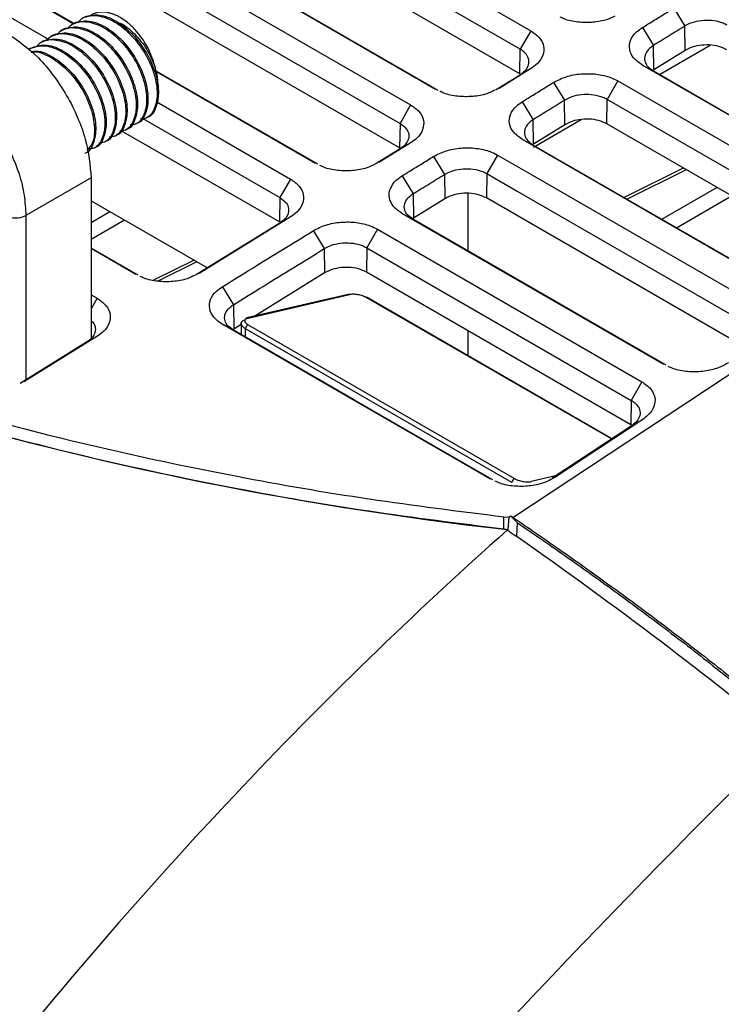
# Model space of a CAD drawing. Header units: millimetres. Extents: x -0.57 to 0.95, y -0.4 to 0.71.
# Tile 257 of 260: x 0.7634 to 0.8109, y 0.5296 to 0.5963. Entities that reach past the tile are written whole.
import ezdxf

# ---------------------------------------------------------------- set-up
doc = ezdxf.new("R2010")
doc.units = ezdxf.units.MM
doc.layers.add('FORMAT', color=7, linetype='Continuous')

msp = doc.modelspace()

# ---------------------------------------------------------------- linework, layer by layer
at = {"layer": 'FORMAT', "color": 7, "linetype": 'Continuous', "lineweight": 25}
for p, q in [((0.730131, 0.634735), (0.798014, 0.595547)), ((0.797295, 0.594287), (0.729412, 0.633475)), ((0.791576, 0.591573), (0.723694, 0.63076)), ((0.724413, 0.630387), (0.791731, 0.591526)), ((0.722, 0.629714), (0.789882, 0.590526)), ((0.721281, 0.628454), (0.789163, 0.589266)), ((0.789138, 0.587616), (0.721256, 0.626803)), ((0.767052, 0.596015), (0.715562, 0.625739)), ((0.767106, 0.596026), (0.716282, 0.625366)), ((0.79727, 0.592637), (0.785249, 0.599576)), ((0.807688, 0.59707), (0.808432, 0.595853)), ((0.766302, 0.595597), (0.766214, 0.595546)), ((0.76701, 0.596006), (0.766921, 0.595955)), ((0.798014, 0.595547), (0.797295, 0.594287)), ((0.805567, 0.59576), (0.806311, 0.594543)), ((0.808457, 0.594204), (0.808432, 0.595853)), ((0.764888, 0.594781), (0.7648, 0.59473)), ((0.765595, 0.595189), (0.765507, 0.595138)), ((0.764181, 0.594373), (0.764093, 0.594322)), ((0.79727, 0.592637), (0.797295, 0.594287)), ((0.806336, 0.592895), (0.806311, 0.594543)), ((0.808457, 0.594204), (0.806336, 0.592895)), ((0.806721, 0.592587), (0.810156, 0.59457)), ((0.783599, 0.586505), (0.772662, 0.592818)), ((0.783445, 0.586551), (0.772675, 0.592769)), ((0.79799, 0.592954), (0.795868, 0.591644)), ((0.79799, 0.592954), (0.797295, 0.592567)), ((0.822718, 0.58331), (0.805592, 0.593197)), ((0.805592, 0.593197), (0.806311, 0.592824)), ((0.806311, 0.592824), (0.822875, 0.583262)), ((0.795623, 0.591535), (0.797295, 0.592567)), ((0.796808, 0.562595), (0.841487, 0.592114)), ((0.799557, 0.592049), (0.800301, 0.590832)), ((0.803898, 0.592151), (0.803179, 0.590891)), ((0.803898, 0.592151), (0.821233, 0.582143)), ((0.772695, 0.590732), (0.78175, 0.585505)), ((0.797435, 0.590739), (0.798179, 0.589522)), ((0.800325, 0.589183), (0.800301, 0.590832)), ((0.803154, 0.58924), (0.803179, 0.590891)), ((0.820514, 0.580883), (0.803179, 0.590891)), ((0.789882, 0.590526), (0.789163, 0.589266)), ((0.771757, 0.589599), (0.781031, 0.584245)), ((0.771981, 0.589639), (0.772123, 0.58972)), ((0.798204, 0.587874), (0.798179, 0.589522)), ((0.798206, 0.587672), (0.801425, 0.58953)), ((0.781006, 0.582595), (0.7703, 0.588775)), ((0.770567, 0.588822), (0.770656, 0.588873)), ((0.771274, 0.58923), (0.771363, 0.589281)), ((0.789163, 0.589266), (0.789138, 0.587616)), ((0.800325, 0.589183), (0.798204, 0.587874)), ((0.820489, 0.579233), (0.803154, 0.58924)), ((0.769153, 0.588006), (0.769241, 0.588057)), ((0.76986, 0.588414), (0.769949, 0.588465)), ((0.81487, 0.578125), (0.79746, 0.588176)), ((0.79746, 0.588176), (0.798179, 0.587803)), ((0.768446, 0.587598), (0.768534, 0.587649)), ((0.789163, 0.587546), (0.787492, 0.586514)), ((0.789858, 0.587933), (0.787736, 0.586623)), ((0.789858, 0.587933), (0.789163, 0.587546)), ((0.798179, 0.587803), (0.815027, 0.578077)), ((0.791425, 0.587028), (0.792169, 0.585811)), ((0.795766, 0.58713), (0.795047, 0.58587)), ((0.808334, 0.58625), (0.804332, 0.584251)), ((0.808529, 0.586137), (0.804527, 0.584139)), ((0.768256, 0.585576), (0.76384, 0.583026)), ((0.768256, 0.585576), (0.768256, 0.574715)), ((0.78175, 0.585505), (0.781031, 0.584245)), ((0.789304, 0.585718), (0.790048, 0.584501)), ((0.792169, 0.585811), (0.792194, 0.584162)), ((0.795047, 0.58587), (0.795022, 0.584219)), ((0.806881, 0.58278), (0.810613, 0.584934)), ((0.768256, 0.584038), (0.776125, 0.579496)), ((0.781031, 0.584245), (0.781006, 0.582595)), ((0.790048, 0.584501), (0.790072, 0.582852)), ((0.792194, 0.584162), (0.790072, 0.582852)), ((0.793751, 0.584534), (0.793751, 0.580644)), ((0.812642, 0.574048), (0.795022, 0.584219)), ((0.80787, 0.582209), (0.811602, 0.584363)), ((0.76384, 0.583026), (0.76384, 0.57191)), ((0.768256, 0.582566), (0.769531, 0.583302)), ((0.768256, 0.581424), (0.770521, 0.582731)), ((0.781726, 0.582912), (0.775574, 0.579113)), ((0.781726, 0.582912), (0.781031, 0.582525)), ((0.807022, 0.57294), (0.789329, 0.583155)), ((0.789329, 0.583155), (0.790048, 0.582782)), ((0.80718, 0.572892), (0.790048, 0.582782)), ((0.781031, 0.582525), (0.775329, 0.579004)), ((0.787634, 0.582108), (0.786915, 0.580849)), ((0.787634, 0.582108), (0.805538, 0.571773)), ((0.783293, 0.582007), (0.784037, 0.58079)), ((0.771437, 0.578995), (0.768256, 0.580831)), ((0.771283, 0.579042), (0.768256, 0.580789)), ((0.784037, 0.58079), (0.784062, 0.579141)), ((0.786915, 0.580849), (0.78689, 0.579198)), ((0.786915, 0.580849), (0.804819, 0.570513)), ((0.775227, 0.580014), (0.772484, 0.578644)), ((0.775422, 0.579902), (0.772774, 0.578579)), ((0.784062, 0.579141), (0.779333, 0.576221)), ((0.804794, 0.568863), (0.78689, 0.579198)), ((0.777141, 0.578208), (0.777885, 0.576991)), ((0.768256, 0.577666), (0.768669, 0.577428)), ((0.768669, 0.577428), (0.768256, 0.576705)), ((0.785662, 0.577689), (0.778803, 0.576098)), ((0.778889, 0.576083), (0.785748, 0.577674)), ((0.80347, 0.567901), (0.786879, 0.577478)), ((0.803492, 0.567916), (0.786939, 0.577472)), ((0.777885, 0.576991), (0.77791, 0.575343)), ((0.777166, 0.575645), (0.777885, 0.575272)), ((0.778414, 0.575654), (0.77791, 0.575343)), ((0.778414, 0.575776), (0.778414, 0.574967)), ((0.796738, 0.564955), (0.778707, 0.575364)), ((0.778707, 0.574798), (0.778707, 0.575364)), ((0.778889, 0.575626), (0.79692, 0.565217)), ((0.768645, 0.574834), (0.763695, 0.571778)), ((0.768645, 0.574834), (0.76795, 0.574448)), ((0.793751, 0.575237), (0.793751, 0.573539)), ((0.76795, 0.574448), (0.76345, 0.571669)), ((0.805538, 0.571773), (0.804819, 0.570513)), ((0.804819, 0.570513), (0.804794, 0.568863)), ((0.804868, 0.568825), (0.799466, 0.565256)), ((0.805588, 0.569226), (0.799651, 0.565304)), ((0.804868, 0.568825), (0.805588, 0.569226)), ((0.799684, 0.5654), (0.798051, 0.565021)), ((0.796192, 0.561814), (0.796194, 0.562636)), ((0.796194, 0.562636), (0.796534, 0.562597)), ((0.796534, 0.562597), (0.796468, 0.561783)), ((0.79666, 0.562681), (0.796534, 0.562597)), ((0.796808, 0.562595), (0.79666, 0.562681)), ((0.79666, 0.562681), (0.797123, 0.562223)), ((0.797072, 0.561291), (0.797123, 0.562223)), ((0.796192, 0.561814), (0.796468, 0.561783))]:
    msp.add_line(p, q, dxfattribs=at)
at = {"layer": 'FORMAT', "color": 7, "linetype": 'Continuous', "lineweight": 25, "flags": 128}
for points in [[(0.715128, 0.623965), (0.71592, 0.623508), (0.724128, 0.61877), (0.732335, 0.614032), (0.740543, 0.609294), (0.74875, 0.604556), (0.756958, 0.599817), (0.765166, 0.595079), (0.765355, 0.59497)], [(0.795766, 0.58713), (0.797818, 0.585945), (0.806024, 0.581208), (0.813385, 0.576958)], [(0.795047, 0.58587), (0.797099, 0.584685), (0.805305, 0.579948), (0.812666, 0.575698)], [(0.795285, 0.565186), (0.793302, 0.56633), (0.785372, 0.570908), (0.777166, 0.575645)], [(0.795442, 0.565137), (0.794021, 0.565957), (0.786091, 0.570535), (0.777885, 0.575272)]]:
    msp.add_lwpolyline(points, dxfattribs=at)
at = {"layer": 'FORMAT', "color": 7, "linetype": 'Continuous', "lineweight": 25}
for centre, radius, start, end in [((0.763159, 0.584413), 0.001544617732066, 242.699347, 296.146), ((0.785687, 0.577576), 0.0001155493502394, 57.97262, 102.202435), ((0.786901, 0.577402), 7.88897608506e-05, 61.338032, 105.907284), ((0.778829, 0.575981), 0.0001186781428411, 59.81269, 165.682156), ((0.778994, 0.575359), 0.0002872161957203, 111.487385, 178.851325), ((0.797025, 0.564949), 0.0002872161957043, 111.487385, 178.851325)]:
    msp.add_arc(centre, radius, start, end, dxfattribs=at)
for points, knots in [([(0.6750994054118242, 0.6325422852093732), (0.6761707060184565, 0.6300026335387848), (0.6783207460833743, 0.6249056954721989), (0.682927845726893, 0.6174608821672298), (0.68857090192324, 0.6101934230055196), (0.695257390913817, 0.6032819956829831), (0.7028497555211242, 0.5967964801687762), (0.7113187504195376, 0.5907433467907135), (0.7207478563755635, 0.5850883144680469), (0.7309556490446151, 0.5799663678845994), (0.7417927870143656, 0.5754228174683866), (0.7532213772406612, 0.5714550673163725), (0.7653482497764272, 0.5680501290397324), (0.7767317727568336, 0.5655647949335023), (0.7870538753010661, 0.5637781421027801), (0.7931437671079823, 0.5630170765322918), (0.7961939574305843, 0.562635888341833)], [0, 0, 0, 0, 0.0733551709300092, 0.1472197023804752, 0.2226912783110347, 0.2987189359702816, 0.3720737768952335, 0.4459371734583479, 0.5214090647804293, 0.5974381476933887, 0.6707430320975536, 0.7445537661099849, 0.8199724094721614, 0.8959462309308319, 0.9478835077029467, 1, 1, 1, 1]), ([(0.675090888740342, 0.631724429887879), (0.6761622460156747, 0.6291846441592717), (0.6783123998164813, 0.6240874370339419), (0.6829197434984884, 0.6166422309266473), (0.6885630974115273, 0.6093743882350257), (0.6952499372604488, 0.6024625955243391), (0.7028426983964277, 0.5959767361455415), (0.7113121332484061, 0.5899232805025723), (0.7207417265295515, 0.5842679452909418), (0.7309500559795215, 0.5791457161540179), (0.7417877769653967, 0.5746019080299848), (0.7532169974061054, 0.5706339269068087), (0.7653445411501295, 0.5672287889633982), (0.7767287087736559, 0.5647433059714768), (0.7870514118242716, 0.5629565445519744), (0.7931416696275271, 0.5621954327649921), (0.7961920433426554, 0.5618142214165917)], [0, 0, 0, 0, 0.0733550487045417, 0.1472194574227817, 0.2226909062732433, 0.2987184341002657, 0.372073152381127, 0.4459364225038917, 0.5214081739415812, 0.5974371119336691, 0.6707421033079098, 0.7445529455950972, 0.8199717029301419, 0.8959456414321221, 0.9478832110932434, 1, 1, 1, 1]), ([(0.7711209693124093, 0.595734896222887), (0.7710544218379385, 0.5958015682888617), (0.770920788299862, 0.5959354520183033), (0.7706456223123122, 0.5961697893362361), (0.7703630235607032, 0.5963681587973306), (0.7700789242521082, 0.5965261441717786), (0.769864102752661, 0.5966254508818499), (0.7696501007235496, 0.5967038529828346), (0.7694387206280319, 0.5967606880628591), (0.7692299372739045, 0.5967955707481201), (0.7690258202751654, 0.5968075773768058), (0.7688280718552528, 0.5967962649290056), (0.7686378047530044, 0.5967611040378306), (0.7684556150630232, 0.596702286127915), (0.7682869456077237, 0.596617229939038), (0.7681749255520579, 0.5965485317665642), (0.7681239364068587, 0.5965028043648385), (0.7681199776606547, 0.5964992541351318)], [0, 0, 0, 0, 0.065211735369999, 0.1309512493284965, 0.2587905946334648, 0.3234416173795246, 0.3891167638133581, 0.4542742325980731, 0.5198605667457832, 0.586106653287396, 0.6532527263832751, 0.7203486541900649, 0.7879037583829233, 0.8568988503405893, 0.926387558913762, 0.9942848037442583, 1, 1, 1, 1]), ([(0.805567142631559, 0.5957601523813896), (0.8057438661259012, 0.5958693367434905), (0.8061856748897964, 0.596142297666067), (0.8068929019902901, 0.5965788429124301), (0.8074232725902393, 0.5969062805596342), (0.8076884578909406, 0.5970699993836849)], [0, 0, 0, 0, 0.2499999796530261, 0.6249999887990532, 1, 1, 1, 1]), ([(0.7666698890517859, 0.5956752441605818), (0.7667484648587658, 0.5957762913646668), (0.767032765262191, 0.5961418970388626), (0.7678687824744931, 0.5962334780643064), (0.7690055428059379, 0.5958978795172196), (0.7701650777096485, 0.5950206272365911), (0.7711496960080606, 0.5937774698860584), (0.7718224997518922, 0.5923539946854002), (0.7720905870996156, 0.5909627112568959), (0.7719024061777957, 0.5898592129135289), (0.7714635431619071, 0.5892152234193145), (0.7710299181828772, 0.5891764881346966), (0.7708997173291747, 0.5891648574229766)], [0, 0, 0, 0, 0.0433485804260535, 0.1568424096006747, 0.2703362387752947, 0.3838300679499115, 0.4973238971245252, 0.6108177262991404, 0.7243115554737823, 0.8378053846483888, 0.951299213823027, 1, 1, 1, 1]), ([(0.7670095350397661, 0.5960055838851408), (0.7673160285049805, 0.5961131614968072), (0.7679290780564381, 0.5963283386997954), (0.7691014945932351, 0.595937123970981), (0.7702513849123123, 0.5950749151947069), (0.7712388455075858, 0.5938272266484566), (0.7719099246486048, 0.5924068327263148), (0.7721820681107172, 0.5910077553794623), (0.7719793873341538, 0.5899323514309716), (0.7716539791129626, 0.589332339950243), (0.7713627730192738, 0.5892814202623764), (0.7713627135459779, 0.5892814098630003)], [0, 0, 0, 0, 0.1249744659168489, 0.2499744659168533, 0.3749744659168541, 0.4999744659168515, 0.6249744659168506, 0.7499744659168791, 0.8749744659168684, 0.9999744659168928, 1, 1, 1, 1]), ([(0.7673769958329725, 0.5960834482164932), (0.7674555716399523, 0.596184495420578), (0.7677398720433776, 0.5965501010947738), (0.7685758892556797, 0.5966416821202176), (0.7697126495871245, 0.5963060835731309), (0.770872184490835, 0.5954288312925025), (0.7718568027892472, 0.5941856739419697), (0.7725296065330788, 0.5927621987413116), (0.7727976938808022, 0.5913709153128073), (0.7726095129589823, 0.5902674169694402), (0.7721706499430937, 0.5896234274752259), (0.7717370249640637, 0.5895846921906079), (0.7716068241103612, 0.5895730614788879)], [0, 0, 0, 0, 0.0433485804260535, 0.1568424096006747, 0.2703362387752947, 0.3838300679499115, 0.4973238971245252, 0.6108177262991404, 0.7243115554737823, 0.8378053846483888, 0.951299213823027, 1, 1, 1, 1]), ([(0.7677166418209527, 0.596413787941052), (0.7680231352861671, 0.5965213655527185), (0.7686361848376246, 0.5967365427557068), (0.7698086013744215, 0.5963453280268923), (0.7709584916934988, 0.5954831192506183), (0.7719459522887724, 0.594235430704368), (0.7726170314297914, 0.5928150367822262), (0.7728891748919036, 0.5914159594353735), (0.7726864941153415, 0.5903405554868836), (0.772361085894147, 0.5897405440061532), (0.7720698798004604, 0.5896896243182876), (0.7720698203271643, 0.5896896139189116)], [0, 0, 0, 0, 0.1249744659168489, 0.2499744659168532, 0.3749744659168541, 0.4999744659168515, 0.6249744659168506, 0.7499744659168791, 0.8749744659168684, 0.9999744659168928, 1, 1, 1, 1]), ([(0.7700078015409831, 0.5961140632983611), (0.7700726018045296, 0.5960964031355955), (0.7704634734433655, 0.5959898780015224), (0.7712057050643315, 0.5953540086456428), (0.7720804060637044, 0.5943106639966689), (0.7724232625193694, 0.5934923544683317), (0.7725946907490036, 0.5930831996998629)], [0, 0, 0, 0, 0.062127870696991, 0.3747519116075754, 0.6873759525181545, 1, 1, 1, 1]), ([(0.8037009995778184, 0.5965324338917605), (0.8035340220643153, 0.5964497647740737), (0.8031036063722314, 0.596236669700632), (0.8022147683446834, 0.5960862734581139), (0.8011994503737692, 0.5960991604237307), (0.8004315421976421, 0.5962527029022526), (0.8000842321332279, 0.5964204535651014), (0.7999973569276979, 0.5964624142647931)], [0, 0, 0, 0, 0.1585570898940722, 0.4087104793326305, 0.6611492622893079, 0.9152407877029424, 1, 1, 1, 1]), ([(0.8113103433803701, 0.5959117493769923), (0.811219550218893, 0.5959587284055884), (0.8109588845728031, 0.596093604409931), (0.8104198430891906, 0.5962316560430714), (0.80972885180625, 0.5962630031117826), (0.8090529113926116, 0.5961515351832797), (0.8086366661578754, 0.5959797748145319), (0.8084531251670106, 0.5958657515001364), (0.8084324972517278, 0.5958529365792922)], [0, 0, 0, 0, 0.1146839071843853, 0.3292555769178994, 0.5438022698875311, 0.7582926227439, 0.9728348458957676, 1, 1, 1, 1]), ([(0.7626029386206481, 0.5953675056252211), (0.7633143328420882, 0.5948696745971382), (0.7644085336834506, 0.5941039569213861), (0.7657248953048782, 0.5925301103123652), (0.7666304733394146, 0.5911649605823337), (0.767359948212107, 0.5896981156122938), (0.7680647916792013, 0.587771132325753), (0.7681808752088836, 0.5864405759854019), (0.7682563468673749, 0.5855755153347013)], [0, 0, 0, 0, 0.239513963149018, 0.3683982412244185, 0.4999999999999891, 0.6316017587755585, 0.7604860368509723, 1, 1, 1, 1]), ([(0.7652556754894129, 0.5948588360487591), (0.7653342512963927, 0.5949598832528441), (0.7656185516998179, 0.5953254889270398), (0.76645456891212, 0.5954170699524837), (0.7675913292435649, 0.5950814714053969), (0.7687508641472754, 0.5942042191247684), (0.7697354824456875, 0.5929610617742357), (0.7704082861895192, 0.5915375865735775), (0.7706763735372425, 0.5901463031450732), (0.7704881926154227, 0.5890428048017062), (0.770049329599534, 0.5883988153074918), (0.7696157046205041, 0.5883600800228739), (0.7694855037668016, 0.5883484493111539)], [0, 0, 0, 0, 0.0433485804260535, 0.1568424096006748, 0.2703362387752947, 0.3838300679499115, 0.4973238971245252, 0.6108177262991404, 0.7243115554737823, 0.8378053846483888, 0.951299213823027, 1, 1, 1, 1]), ([(0.765595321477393, 0.5951891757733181), (0.7659018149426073, 0.5952967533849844), (0.766514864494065, 0.5955119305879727), (0.7676872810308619, 0.5951207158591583), (0.7688371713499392, 0.5942585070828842), (0.7698246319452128, 0.5930108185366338), (0.7704957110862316, 0.5915904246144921), (0.7707678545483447, 0.5901913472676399), (0.7705651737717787, 0.5891159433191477), (0.7702397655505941, 0.588515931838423), (0.7699485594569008, 0.5884650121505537), (0.7699484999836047, 0.5884650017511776)], [0, 0, 0, 0, 0.1249744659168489, 0.2499744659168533, 0.3749744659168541, 0.4999744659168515, 0.6249744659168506, 0.7499744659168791, 0.8749744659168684, 0.9999744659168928, 1, 1, 1, 1]), ([(0.7659627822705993, 0.5952670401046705), (0.7660413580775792, 0.5953680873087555), (0.7663256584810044, 0.5957336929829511), (0.7671616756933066, 0.5958252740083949), (0.7682984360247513, 0.5954896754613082), (0.769457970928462, 0.5946124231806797), (0.770442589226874, 0.593369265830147), (0.7711153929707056, 0.5919457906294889), (0.7713834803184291, 0.5905545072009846), (0.7711952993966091, 0.5894510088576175), (0.7707564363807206, 0.5888070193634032), (0.7703228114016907, 0.5887682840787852), (0.7701926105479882, 0.5887566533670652)], [0, 0, 0, 0, 0.0433485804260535, 0.1568424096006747, 0.2703362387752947, 0.3838300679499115, 0.4973238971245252, 0.6108177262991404, 0.7243115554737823, 0.8378053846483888, 0.951299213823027, 1, 1, 1, 1]), ([(0.7663024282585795, 0.5955973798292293), (0.7666089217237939, 0.5957049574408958), (0.7672219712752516, 0.595920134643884), (0.7683943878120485, 0.5955289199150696), (0.7695442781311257, 0.5946667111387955), (0.7705317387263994, 0.5934190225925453), (0.7712028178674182, 0.5919986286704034), (0.771474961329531, 0.5905995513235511), (0.7712722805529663, 0.5895241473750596), (0.7709468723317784, 0.5889241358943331), (0.7706556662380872, 0.5888732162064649), (0.7706556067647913, 0.5888732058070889)], [0, 0, 0, 0, 0.1249744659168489, 0.2499744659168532, 0.3749744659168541, 0.4999744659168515, 0.6249744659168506, 0.7499744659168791, 0.8749744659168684, 0.9999744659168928, 1, 1, 1, 1]), ([(0.7725946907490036, 0.5930831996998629), (0.772484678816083, 0.593437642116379), (0.7722647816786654, 0.5941461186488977), (0.7717102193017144, 0.5950668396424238), (0.7712926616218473, 0.5955402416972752), (0.7711209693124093, 0.595734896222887)], [0, 0, 0, 0, 0.3708700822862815, 0.7413129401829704, 1, 1, 1, 1]), ([(0.7980136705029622, 0.5955473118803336), (0.7982295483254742, 0.5953944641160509), (0.798661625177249, 0.5950885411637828), (0.7989355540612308, 0.5944913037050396), (0.7988814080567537, 0.5938730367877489), (0.7985337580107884, 0.5933376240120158), (0.7981482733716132, 0.593065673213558), (0.7979895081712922, 0.59295366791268)], [0, 0, 0, 0, 0.2106697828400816, 0.4216530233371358, 0.6346795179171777, 0.8495395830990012, 1, 1, 1, 1]), ([(0.805592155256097, 0.5931968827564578), (0.8053705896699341, 0.593353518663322), (0.8049277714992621, 0.593666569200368), (0.8046518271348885, 0.5942749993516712), (0.8047161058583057, 0.5948959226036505), (0.8050642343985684, 0.5954087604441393), (0.8054279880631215, 0.5956629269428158), (0.8055671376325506, 0.595760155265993)], [0, 0, 0, 0, 0.2185096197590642, 0.4367105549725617, 0.6529609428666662, 0.8672444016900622, 1, 1, 1, 1]), ([(0.7645485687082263, 0.5944506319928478), (0.7646271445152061, 0.5945516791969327), (0.7649114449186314, 0.5949172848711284), (0.7657474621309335, 0.5950088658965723), (0.7668842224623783, 0.5946732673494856), (0.7680437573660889, 0.593796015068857), (0.769028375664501, 0.5925528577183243), (0.7697011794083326, 0.5911293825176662), (0.769969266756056, 0.5897380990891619), (0.7697810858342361, 0.5886346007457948), (0.7693422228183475, 0.5879906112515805), (0.7689085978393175, 0.5879518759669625), (0.768778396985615, 0.5879402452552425)], [0, 0, 0, 0, 0.0433485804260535, 0.1568424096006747, 0.2703362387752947, 0.3838300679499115, 0.4973238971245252, 0.6108177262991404, 0.7243115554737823, 0.8378053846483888, 0.951299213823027, 1, 1, 1, 1]), ([(0.7648882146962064, 0.5947809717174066), (0.7651947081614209, 0.5948885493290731), (0.7658077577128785, 0.5951037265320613), (0.7669801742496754, 0.5947125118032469), (0.7681300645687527, 0.5938503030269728), (0.7691175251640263, 0.5926026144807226), (0.7697886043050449, 0.5911822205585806), (0.7700607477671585, 0.5897831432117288), (0.769858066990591, 0.5887077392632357), (0.7695326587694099, 0.5881077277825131), (0.7692414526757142, 0.5880568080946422), (0.7692413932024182, 0.5880567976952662)], [0, 0, 0, 0, 0.1249744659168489, 0.2499744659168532, 0.3749744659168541, 0.4999744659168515, 0.6249744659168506, 0.7499744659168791, 0.8749744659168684, 0.9999744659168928, 1, 1, 1, 1]), ([(0.7640927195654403, 0.5943217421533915), (0.7643992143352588, 0.5944293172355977), (0.7650122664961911, 0.5946444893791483), (0.7661846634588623, 0.5942533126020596), (0.7673346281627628, 0.5933909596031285), (0.7683218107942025, 0.5921438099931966), (0.7689939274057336, 0.590721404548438), (0.7692621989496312, 0.5893298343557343), (0.769073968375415, 0.5882264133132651), (0.7686351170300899, 0.5875824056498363), (0.768201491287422, 0.5875436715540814), (0.7680712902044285, 0.5875320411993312)], [0, 0, 0, 0, 0.1186151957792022, 0.2372546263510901, 0.3558940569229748, 0.4745334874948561, 0.5931729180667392, 0.7118123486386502, 0.8304517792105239, 0.9490912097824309, 1, 1, 1, 1]), ([(0.7641811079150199, 0.5943727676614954), (0.7644876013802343, 0.5944803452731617), (0.7651006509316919, 0.59469552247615), (0.7662730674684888, 0.5943043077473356), (0.7674229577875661, 0.5934420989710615), (0.7684104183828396, 0.5921944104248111), (0.7690814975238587, 0.5907740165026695), (0.7693536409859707, 0.5893749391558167), (0.769150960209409, 0.5882995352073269), (0.7688255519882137, 0.5876995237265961), (0.7685343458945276, 0.587648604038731), (0.7685342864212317, 0.5876485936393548)], [0, 0, 0, 0, 0.1249744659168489, 0.2499744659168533, 0.3749744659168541, 0.4999744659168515, 0.6249744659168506, 0.7499744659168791, 0.8749744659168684, 0.9999744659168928, 1, 1, 1, 1]), ([(0.7642077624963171, 0.5940877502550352), (0.7642537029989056, 0.5940991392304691), (0.7646164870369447, 0.5941890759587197), (0.7654870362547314, 0.593818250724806), (0.7666252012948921, 0.5929896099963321), (0.7676145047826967, 0.5917350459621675), (0.7682899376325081, 0.5903085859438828), (0.7685428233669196, 0.5889406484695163), (0.7684305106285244, 0.5879092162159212), (0.7680957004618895, 0.5875868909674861), (0.7679712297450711, 0.5874670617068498)], [0, 0, 0, 0, 0.0215228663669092, 0.1699622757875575, 0.3184016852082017, 0.4668410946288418, 0.615280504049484, 0.7637199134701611, 0.9121593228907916, 1, 1, 1, 1]), ([(0.7642616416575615, 0.5941314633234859), (0.7643188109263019, 0.594146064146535), (0.7646920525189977, 0.5942413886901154), (0.7655747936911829, 0.5938711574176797), (0.7667134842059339, 0.5930405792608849), (0.7677039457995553, 0.5917844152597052), (0.7683742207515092, 0.5903662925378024), (0.768646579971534, 0.5889666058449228), (0.7684438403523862, 0.5878913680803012), (0.7681184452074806, 0.587291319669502), (0.7678272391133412, 0.5872403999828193), (0.7678271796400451, 0.5872403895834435)], [0, 0, 0, 0, 0.0251875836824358, 0.1644424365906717, 0.3036972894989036, 0.4429521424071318, 0.5822069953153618, 0.7214618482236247, 0.8607167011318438, 0.999971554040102, 0.9999999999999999, 0.9999999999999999, 0.9999999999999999, 0.9999999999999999]), ([(0.797294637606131, 0.5925672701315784), (0.7974511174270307, 0.5926887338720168), (0.7977523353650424, 0.5929225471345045), (0.7979208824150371, 0.593345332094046), (0.7978623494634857, 0.5937531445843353), (0.7976215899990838, 0.5940751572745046), (0.7973822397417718, 0.5942305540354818), (0.7972946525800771, 0.5942874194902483)], [0, 0, 0, 0, 0.2322170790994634, 0.4470093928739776, 0.6616138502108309, 0.8761719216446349, 1, 1, 1, 1]), ([(0.8063111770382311, 0.5945430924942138), (0.806231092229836, 0.5944868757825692), (0.8059983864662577, 0.5943235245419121), (0.8058269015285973, 0.5940927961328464), (0.8057097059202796, 0.5937929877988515), (0.805701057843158, 0.5934834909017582), (0.8059020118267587, 0.5931060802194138), (0.8061803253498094, 0.5929141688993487), (0.8063111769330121, 0.5928239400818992)], [0, 0, 0, 0, 0.1127222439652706, 0.3275417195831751, 0.3805148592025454, 0.5950641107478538, 0.8096157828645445, 0.9999999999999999, 0.9999999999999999, 0.9999999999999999, 0.9999999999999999]), ([(0.8112856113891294, 0.5942612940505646), (0.8111110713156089, 0.5943433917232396), (0.8107619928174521, 0.594507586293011), (0.8100947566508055, 0.594601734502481), (0.8094163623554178, 0.5945649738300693), (0.8088489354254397, 0.5944174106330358), (0.8085686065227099, 0.59426503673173), (0.8084571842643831, 0.5942044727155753)], [0, 0, 0, 0, 0.2145318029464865, 0.4290615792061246, 0.643649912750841, 0.8583616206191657, 1, 1, 1, 1]), ([(0.7727713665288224, 0.5916708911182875), (0.772772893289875, 0.5916853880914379), (0.7727821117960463, 0.591772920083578), (0.7727823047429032, 0.5919452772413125), (0.7727713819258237, 0.5921880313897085), (0.7727409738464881, 0.5924428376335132), (0.7726882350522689, 0.5927411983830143), (0.7726291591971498, 0.5929571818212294), (0.7725946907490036, 0.5930831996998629)], [0, 0, 0, 0, 0.0346869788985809, 0.2094382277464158, 0.3854028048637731, 0.5651941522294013, 0.7463078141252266, 1, 1, 1, 1]), ([(0.7974354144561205, 0.5907390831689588), (0.7976121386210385, 0.5908482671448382), (0.7980539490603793, 0.5911212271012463), (0.7987611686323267, 0.5915577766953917), (0.7992915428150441, 0.5918852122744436), (0.7995567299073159, 0.5920489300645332)], [0, 0, 0, 0, 0.2499999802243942, 0.6249999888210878, 1, 1, 1, 1]), ([(0.7995567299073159, 0.5920489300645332), (0.7998295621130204, 0.5921882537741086), (0.8003751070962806, 0.5924668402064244), (0.8014152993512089, 0.5926543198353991), (0.8024649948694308, 0.5926359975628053), (0.8033208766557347, 0.592442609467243), (0.803738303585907, 0.5922312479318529), (0.8038976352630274, 0.5921505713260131)], [0, 0, 0, 0, 0.2186638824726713, 0.4372320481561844, 0.6534555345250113, 0.8677241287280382, 1, 1, 1, 1]), ([(0.7955692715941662, 0.5915113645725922), (0.7954022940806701, 0.5914286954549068), (0.7949718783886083, 0.5912156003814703), (0.7940830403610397, 0.5910652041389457), (0.7930677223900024, 0.5910780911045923), (0.7922998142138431, 0.5912316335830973), (0.7919525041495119, 0.5913993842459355), (0.791865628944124, 0.591441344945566)], [0, 0, 0, 0, 0.1585570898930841, 0.4087104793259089, 0.6611492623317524, 0.9152407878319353, 1, 1, 1, 1]), ([(0.797460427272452, 0.5881758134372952), (0.7972388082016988, 0.5883324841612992), (0.7967958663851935, 0.5886456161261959), (0.7965200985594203, 0.5892540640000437), (0.7965845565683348, 0.5898749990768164), (0.7969325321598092, 0.5903877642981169), (0.797296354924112, 0.5906419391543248), (0.7974354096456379, 0.5907390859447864)], [0, 0, 0, 0, 0.2185600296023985, 0.4368278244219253, 0.6529252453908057, 0.8673464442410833, 1, 1, 1, 1]), ([(0.8031786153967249, 0.5908906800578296), (0.8030878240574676, 0.590937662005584), (0.8028271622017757, 0.5910725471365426), (0.8022881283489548, 0.5912105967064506), (0.8015971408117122, 0.5912419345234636), (0.8009211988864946, 0.5911305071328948), (0.8005049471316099, 0.5909587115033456), (0.8003214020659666, 0.5908446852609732), (0.8003007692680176, 0.5908318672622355)], [0, 0, 0, 0, 0.1146817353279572, 0.3292511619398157, 0.543795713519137, 0.758287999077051, 0.972828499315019, 1, 1, 1, 1]), ([(0.7898819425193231, 0.5905262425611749), (0.7900978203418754, 0.5903733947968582), (0.7905298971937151, 0.5900674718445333), (0.7908038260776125, 0.5894702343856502), (0.7907496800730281, 0.5888519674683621), (0.7904020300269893, 0.5883165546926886), (0.7900165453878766, 0.5880446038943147), (0.7898577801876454, 0.5879325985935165)], [0, 0, 0, 0, 0.2106697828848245, 0.4216530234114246, 0.6346795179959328, 0.8495395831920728, 1, 1, 1, 1]), ([(0.7981794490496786, 0.5895220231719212), (0.7980993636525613, 0.5894658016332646), (0.7978666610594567, 0.589302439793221), (0.7976951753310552, 0.5890717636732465), (0.7975779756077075, 0.5887720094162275), (0.79756932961, 0.5884623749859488), (0.797770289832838, 0.5880850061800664), (0.7980486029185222, 0.5878930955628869), (0.7981794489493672, 0.5878028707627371)], [0, 0, 0, 0, 0.1127234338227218, 0.3275383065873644, 0.3805105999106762, 0.5950662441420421, 0.8096245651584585, 1, 1, 1, 1]), ([(0.8031538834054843, 0.5892402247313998), (0.8029793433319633, 0.5893223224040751), (0.8026302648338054, 0.5894865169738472), (0.8019630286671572, 0.5895806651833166), (0.8012846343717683, 0.5895439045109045), (0.8007172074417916, 0.5893963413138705), (0.8004368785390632, 0.5892439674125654), (0.8003254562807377, 0.5891834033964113)], [0, 0, 0, 0, 0.2145318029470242, 0.4290615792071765, 0.6436499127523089, 0.8583616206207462, 0.9999999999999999, 0.9999999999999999, 0.9999999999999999, 0.9999999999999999]), ([(0.7891629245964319, 0.5892663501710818), (0.7893195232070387, 0.5891542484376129), (0.7896208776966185, 0.5889385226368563), (0.7897891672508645, 0.5885257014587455), (0.7897305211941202, 0.588114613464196), (0.7894897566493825, 0.5877781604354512), (0.7892505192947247, 0.5876083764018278), (0.7891629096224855, 0.5875462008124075)], [0, 0, 0, 0, 0.2322229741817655, 0.4468841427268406, 0.661447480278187, 0.8760207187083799, 1, 1, 1, 1]), ([(0.7621740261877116, 0.5885922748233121), (0.7626269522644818, 0.5876795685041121), (0.763316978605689, 0.5862890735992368), (0.7637644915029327, 0.5843844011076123), (0.7638146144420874, 0.5834828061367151), (0.7638400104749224, 0.5830259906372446)], [0, 0, 0, 0, 0.4851691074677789, 0.7391481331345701, 1, 1, 1, 1]), ([(0.7914250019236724, 0.5870278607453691), (0.7916978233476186, 0.5871671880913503), (0.7922432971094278, 0.5874457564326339), (0.7932835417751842, 0.5876332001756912), (0.7943332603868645, 0.5876149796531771), (0.7951891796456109, 0.5874215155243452), (0.7956065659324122, 0.587210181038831), (0.7957659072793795, 0.5871295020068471)], [0, 0, 0, 0, 0.2186586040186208, 0.4371816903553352, 0.6534918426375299, 0.867717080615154, 1, 1, 1, 1]), ([(0.7893036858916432, 0.5857180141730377), (0.7894804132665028, 0.5858271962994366), (0.7899222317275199, 0.5861001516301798), (0.790629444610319, 0.5865367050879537), (0.7911598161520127, 0.5868641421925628), (0.7914250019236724, 0.5870278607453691)], [0, 0, 0, 0, 0.2499999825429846, 0.6249999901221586, 0.9999999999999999, 0.9999999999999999, 0.9999999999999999, 0.9999999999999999]), ([(0.7874375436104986, 0.5864902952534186), (0.787270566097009, 0.5864076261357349), (0.7868401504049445, 0.5861945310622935), (0.7859513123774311, 0.5860441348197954), (0.7849359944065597, 0.586057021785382), (0.7841680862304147, 0.5862105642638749), (0.7838207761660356, 0.5863783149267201), (0.7837339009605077, 0.5864202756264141)], [0, 0, 0, 0, 0.1585570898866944, 0.408710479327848, 0.6611492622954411, 0.9152407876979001, 1, 1, 1, 1]), ([(0.7921690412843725, 0.5858107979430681), (0.7923626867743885, 0.5859109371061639), (0.7927353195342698, 0.5861036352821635), (0.7934385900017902, 0.5862178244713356), (0.7941277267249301, 0.5861938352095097), (0.7946799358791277, 0.5860579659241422), (0.7949486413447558, 0.5859200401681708), (0.7950468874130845, 0.5858696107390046)], [0, 0, 0, 0, 0.2323732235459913, 0.4471566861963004, 0.6617668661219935, 0.8763327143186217, 1, 1, 1, 1]), ([(0.7817502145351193, 0.5855051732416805), (0.7819661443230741, 0.5853522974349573), (0.7823982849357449, 0.5850463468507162), (0.782672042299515, 0.584449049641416), (0.782617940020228, 0.583830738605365), (0.7822701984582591, 0.5832953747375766), (0.7818847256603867, 0.5830234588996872), (0.7817260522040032, 0.5829115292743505)], [0, 0, 0, 0, 0.2107103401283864, 0.4216949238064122, 0.6347080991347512, 0.8496336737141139, 1, 1, 1, 1]), ([(0.7893286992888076, 0.5831547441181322), (0.7891070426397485, 0.5833114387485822), (0.7886640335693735, 0.5836246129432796), (0.7883882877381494, 0.5842331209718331), (0.7884528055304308, 0.5848540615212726), (0.7888008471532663, 0.5853667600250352), (0.7891646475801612, 0.5856208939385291), (0.7893036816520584, 0.5857180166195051)], [0, 0, 0, 0, 0.2185917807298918, 0.4368835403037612, 0.6529696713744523, 0.8673749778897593, 1, 1, 1, 1]), ([(0.7900477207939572, 0.5845009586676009), (0.7904012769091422, 0.5847192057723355), (0.7911083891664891, 0.5851556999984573), (0.7918154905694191, 0.5855924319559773), (0.7921690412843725, 0.5858107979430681)], [0, 0, 0, 0, 0.4999999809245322, 1, 1, 1, 1]), ([(0.7810311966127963, 0.5842452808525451), (0.7811877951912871, 0.5841331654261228), (0.7814891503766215, 0.5839174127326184), (0.7816574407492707, 0.5835046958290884), (0.7815987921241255, 0.5830935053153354), (0.7813580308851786, 0.5827570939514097), (0.7811187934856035, 0.5825873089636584), (0.7810311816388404, 0.5825251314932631)], [0, 0, 0, 0, 0.2322233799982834, 0.4468860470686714, 0.6614471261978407, 0.8760175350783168, 1, 1, 1, 1]), ([(0.7900477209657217, 0.5827818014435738), (0.7898933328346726, 0.5828917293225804), (0.789593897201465, 0.583104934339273), (0.7894660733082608, 0.5834148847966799), (0.7894411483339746, 0.5837172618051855), (0.789525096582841, 0.5840261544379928), (0.7897680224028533, 0.5842980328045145), (0.7899646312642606, 0.5844462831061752), (0.790019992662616, 0.5844827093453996), (0.7900477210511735, 0.584500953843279)], [0, 0, 0, 0, 0.2283351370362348, 0.4428557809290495, 0.4957740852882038, 0.7103077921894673, 0.9248356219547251, 0.9623530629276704, 1, 1, 1, 1]), ([(0.7950221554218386, 0.5842191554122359), (0.794847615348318, 0.5843012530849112), (0.7944985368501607, 0.5844654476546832), (0.7938313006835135, 0.5845595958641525), (0.7931529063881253, 0.5845228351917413), (0.7925854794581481, 0.5843752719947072), (0.7923051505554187, 0.5842228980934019), (0.7921937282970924, 0.5841623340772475)], [0, 0, 0, 0, 0.2145318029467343, 0.4290615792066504, 0.6436499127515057, 0.8583616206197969, 1, 1, 1, 1]), ([(0.7832932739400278, 0.5820067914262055), (0.7835661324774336, 0.5821461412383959), (0.7841116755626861, 0.5824247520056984), (0.7851519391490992, 0.582612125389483), (0.786201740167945, 0.5825938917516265), (0.7870575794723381, 0.5824004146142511), (0.7874749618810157, 0.5821890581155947), (0.7876341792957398, 0.5821084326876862)], [0, 0, 0, 0, 0.2186891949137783, 0.4372389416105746, 0.6534764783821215, 0.8678128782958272, 1, 1, 1, 1]), ([(0.7771414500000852, 0.5782082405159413), (0.7778141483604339, 0.5786238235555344), (0.7791755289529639, 0.5794648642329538), (0.7812265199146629, 0.5807308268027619), (0.7826043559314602, 0.581581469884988), (0.7832932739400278, 0.5820067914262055)], [0, 0, 0, 0, 0.3281354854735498, 0.6640677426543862, 1, 1, 1, 1]), ([(0.7778854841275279, 0.5769911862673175), (0.7785583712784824, 0.5774064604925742), (0.7799201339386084, 0.5782468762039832), (0.7819707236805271, 0.5795134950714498), (0.7833484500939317, 0.5803643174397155), (0.7840373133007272, 0.5807897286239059)], [0, 0, 0, 0, 0.3281354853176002, 0.6640677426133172, 1, 1, 1, 1]), ([(0.7840373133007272, 0.5807897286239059), (0.7842309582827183, 0.5808898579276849), (0.7846035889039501, 0.5810825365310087), (0.7853068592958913, 0.5811967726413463), (0.7859959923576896, 0.581172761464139), (0.7865482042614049, 0.5810368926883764), (0.786816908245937, 0.5808989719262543), (0.786915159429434, 0.580848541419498)], [0, 0, 0, 0, 0.232372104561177, 0.4471531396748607, 0.6617697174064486, 0.8763266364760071, 1, 1, 1, 1]), ([(0.7868904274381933, 0.5791980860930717), (0.7867158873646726, 0.579280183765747), (0.7863668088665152, 0.579444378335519), (0.7856995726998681, 0.5795385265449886), (0.78502117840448, 0.5795017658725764), (0.7844537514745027, 0.5793542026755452), (0.7841734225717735, 0.5792018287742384), (0.7840620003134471, 0.5791412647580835)], [0, 0, 0, 0, 0.2145318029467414, 0.4290615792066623, 0.6436499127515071, 0.8583616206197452, 0.9999999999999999, 0.9999999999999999, 0.9999999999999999, 0.9999999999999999]), ([(0.7752752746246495, 0.5789804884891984), (0.7751084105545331, 0.5788978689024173), (0.7746782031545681, 0.5786848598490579), (0.7737896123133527, 0.5785344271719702), (0.7727743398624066, 0.5785471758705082), (0.7720061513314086, 0.5787006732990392), (0.7716586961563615, 0.5788684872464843), (0.7715716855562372, 0.5789105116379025)], [0, 0, 0, 0, 0.1584574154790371, 0.408533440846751, 0.6610103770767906, 0.9151093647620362, 1, 1, 1, 1]), ([(0.7771664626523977, 0.5756449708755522), (0.7769448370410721, 0.5758016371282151), (0.7765019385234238, 0.5761147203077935), (0.7762261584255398, 0.5767232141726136), (0.7762904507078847, 0.5773441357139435), (0.7766386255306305, 0.5778569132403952), (0.7770023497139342, 0.5781110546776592), (0.7771414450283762, 0.5782082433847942)], [0, 0, 0, 0, 0.2185557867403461, 0.4367637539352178, 0.6529907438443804, 0.8672968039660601, 1, 1, 1, 1]), ([(0.7686687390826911, 0.5774278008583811), (0.7688846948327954, 0.5772749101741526), (0.7693168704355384, 0.5769689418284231), (0.7695906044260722, 0.5763716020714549), (0.7695364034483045, 0.5757533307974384), (0.7691886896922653, 0.5752180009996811), (0.7688032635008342, 0.5749461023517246), (0.7686445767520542, 0.5748341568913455)], [0, 0, 0, 0, 0.2107324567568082, 0.4217226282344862, 0.6347406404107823, 0.8496162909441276, 1, 1, 1, 1]), ([(0.7868791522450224, 0.5774782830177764), (0.786860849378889, 0.5774884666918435), (0.7868243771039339, 0.5775087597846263), (0.786763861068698, 0.577537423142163), (0.7866995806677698, 0.5775644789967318), (0.7866053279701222, 0.5775993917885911), (0.7864762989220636, 0.5776383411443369), (0.7863129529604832, 0.5776730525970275), (0.7861493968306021, 0.5776947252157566), (0.7859975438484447, 0.5777010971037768), (0.7858599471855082, 0.5776951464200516), (0.7857852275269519, 0.5776808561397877), (0.7857477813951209, 0.5776736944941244)], [0, 0, 0, 0, 0.0589498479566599, 0.1174698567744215, 0.1761328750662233, 0.2355076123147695, 0.3636626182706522, 0.4932810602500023, 0.6236051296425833, 0.7553823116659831, 0.8774086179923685, 0.9999999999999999, 0.9999999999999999, 0.9999999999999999, 0.9999999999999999]), ([(0.7778854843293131, 0.5752720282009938), (0.7777311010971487, 0.5753819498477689), (0.7774316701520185, 0.5755951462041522), (0.7773038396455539, 0.5759051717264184), (0.7772789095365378, 0.5762074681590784), (0.77736285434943, 0.5765163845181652), (0.7776057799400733, 0.576788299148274), (0.7778023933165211, 0.5769365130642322), (0.7778577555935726, 0.5769729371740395), (0.7778854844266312, 0.5769911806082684)], [0, 0, 0, 0, 0.2283272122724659, 0.4428475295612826, 0.4957666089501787, 0.7103036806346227, 0.9248346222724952, 0.9623525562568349, 1, 1, 1, 1]), ([(0.778888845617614, 0.5760834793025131), (0.7788714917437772, 0.5760790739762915), (0.7788369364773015, 0.5760703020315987), (0.7787919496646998, 0.5760536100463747), (0.7787525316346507, 0.5760344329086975), (0.7787066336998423, 0.5760043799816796), (0.7786654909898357, 0.5759596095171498), (0.7786491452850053, 0.5758963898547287), (0.7786651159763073, 0.575827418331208), (0.7787141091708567, 0.5757573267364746), (0.778787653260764, 0.5756887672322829), (0.7788551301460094, 0.5756467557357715), (0.778888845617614, 0.5756257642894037)], [0, 0, 0, 0, 0.0615214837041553, 0.1225024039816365, 0.1834492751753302, 0.2448694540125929, 0.3762359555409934, 0.506979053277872, 0.6361933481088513, 0.7647599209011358, 0.8824600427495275, 1, 1, 1, 1]), ([(0.7682563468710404, 0.575909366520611), (0.7682958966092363, 0.5758784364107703), (0.7684716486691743, 0.5757409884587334), (0.7685680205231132, 0.5754246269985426), (0.7685194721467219, 0.5750168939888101), (0.7682762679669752, 0.5746796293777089), (0.7680372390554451, 0.5745099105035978), (0.7679497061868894, 0.5744477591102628)], [0, 0, 0, 0, 0.0750899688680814, 0.3336865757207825, 0.5921594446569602, 0.8506479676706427, 1, 1, 1, 1]), ([(0.7784140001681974, 0.5757152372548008), (0.7784149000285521, 0.5757291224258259), (0.7784168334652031, 0.5757589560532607), (0.7784340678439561, 0.5758039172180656), (0.7784667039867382, 0.5758517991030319), (0.7785206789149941, 0.575900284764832), (0.778598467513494, 0.5759476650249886), (0.7786696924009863, 0.5759723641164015), (0.7787068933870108, 0.5759852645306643)], [0, 0, 0, 0, 0.121482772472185, 0.2610174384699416, 0.4186266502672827, 0.59432327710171, 0.7881137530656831, 1, 1, 1, 1]), ([(0.7787068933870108, 0.5753642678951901), (0.7786854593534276, 0.5753771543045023), (0.7786422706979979, 0.5754031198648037), (0.7785855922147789, 0.5754443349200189), (0.7785352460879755, 0.5754872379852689), (0.7784926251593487, 0.5755316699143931), (0.7784582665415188, 0.5755772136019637), (0.7784331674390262, 0.5756233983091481), (0.7784170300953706, 0.5756698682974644), (0.7784150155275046, 0.5757000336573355), (0.7784140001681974, 0.5757152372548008)], [0, 0, 0, 0, 0.1183962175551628, 0.2385632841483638, 0.3605624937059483, 0.4844524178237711, 0.610288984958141, 0.7381255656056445, 0.8680130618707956, 0.9999999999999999, 0.9999999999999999, 0.9999999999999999, 0.9999999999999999]), ([(0.8113888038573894, 0.5730585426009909), (0.811135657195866, 0.5729204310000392), (0.8106290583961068, 0.5726440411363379), (0.8096382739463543, 0.5724410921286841), (0.8086183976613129, 0.5724358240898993), (0.8078092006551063, 0.5725782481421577), (0.807433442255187, 0.5727564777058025), (0.8073204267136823, 0.5728100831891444)], [0, 0, 0, 0, 0.2239961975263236, 0.4482626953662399, 0.6743482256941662, 0.9020548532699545, 1, 1, 1, 1]), ([(0.8055375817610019, 0.5717730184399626), (0.8057534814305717, 0.5716201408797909), (0.8061855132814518, 0.5713142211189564), (0.8064594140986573, 0.5707169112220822), (0.8064055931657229, 0.5700982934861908), (0.8060705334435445, 0.5695837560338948), (0.8057194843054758, 0.5693234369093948), (0.8055882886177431, 0.5692261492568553)], [0, 0, 0, 0, 0.2154358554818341, 0.4311037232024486, 0.6490953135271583, 0.868858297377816, 1, 1, 1, 1]), ([(0.8048185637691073, 0.5705131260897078), (0.8048998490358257, 0.5704608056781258), (0.805133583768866, 0.5703103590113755), (0.8053784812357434, 0.569996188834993), (0.8054470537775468, 0.5695891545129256), (0.8052918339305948, 0.5691734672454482), (0.805010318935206, 0.568941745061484), (0.8048678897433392, 0.5688245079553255)], [0, 0, 0, 0, 0.1170219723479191, 0.3364951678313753, 0.5559434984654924, 0.7753348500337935, 0.9999999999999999, 0.9999999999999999, 0.9999999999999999, 0.9999999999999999]), ([(0.799651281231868, 0.5653035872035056), (0.7993982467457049, 0.5651655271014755), (0.7988918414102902, 0.5648892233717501), (0.7979012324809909, 0.5646862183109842), (0.796881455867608, 0.5646807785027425), (0.7960720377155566, 0.5648232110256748), (0.795696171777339, 0.5650014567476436), (0.7955829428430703, 0.5650551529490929)], [0, 0, 0, 0, 0.2239049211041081, 0.4481074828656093, 0.674281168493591, 0.9018777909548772, 1, 1, 1, 1]), ([(0.7969200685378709, 0.5652165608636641), (0.796938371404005, 0.5652063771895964), (0.7969748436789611, 0.5651860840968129), (0.7970353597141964, 0.5651574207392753), (0.7970996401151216, 0.5651303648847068), (0.7971938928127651, 0.5650954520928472), (0.7973229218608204, 0.5650565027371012), (0.7974862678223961, 0.5650217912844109), (0.797649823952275, 0.5650001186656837), (0.7978016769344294, 0.5649937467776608), (0.7979392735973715, 0.5649996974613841), (0.7980139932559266, 0.5650139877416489), (0.7980514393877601, 0.5650211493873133)], [0, 0, 0, 0, 0.0589498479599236, 0.1174698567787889, 0.1761328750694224, 0.2355076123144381, 0.3636626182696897, 0.493281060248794, 0.6236051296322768, 0.7553823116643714, 0.8774086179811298, 1, 1, 1, 1]), ([(0.796808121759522, 0.5625950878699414), (0.7975515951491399, 0.5620862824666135), (0.7990446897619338, 0.5610644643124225), (0.8012810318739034, 0.5594916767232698), (0.8035062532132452, 0.5578946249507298), (0.8056075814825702, 0.5563510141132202), (0.8075608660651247, 0.5548832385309), (0.8093689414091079, 0.5534929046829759), (0.811104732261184, 0.5521250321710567), (0.8127220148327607, 0.5508147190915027), (0.8142172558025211, 0.5495693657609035), (0.8150949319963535, 0.5488060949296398), (0.8155352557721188, 0.5484231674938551)], [0, 0, 0, 0, 0.1033590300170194, 0.2075727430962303, 0.3144771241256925, 0.4223108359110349, 0.5175769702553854, 0.6135203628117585, 0.711565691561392, 0.8103229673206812, 0.904840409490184, 1, 1, 1, 1]), ([(0.7971233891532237, 0.5622226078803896), (0.7982638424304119, 0.5614378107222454), (0.8005567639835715, 0.559859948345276), (0.8039074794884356, 0.5574511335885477), (0.8072953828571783, 0.5549344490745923), (0.8105782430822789, 0.5523845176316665), (0.8132870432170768, 0.5501730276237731), (0.814686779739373, 0.5489483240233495), (0.8152338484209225, 0.5484696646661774)], [0, 0, 0, 0, 0.1629107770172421, 0.3275378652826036, 0.4921650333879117, 0.6844213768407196, 0.8766602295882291, 1, 1, 1, 1]), ([(0.7964316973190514, 0.5617407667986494), (0.7838216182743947, 0.5505496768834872), (0.7607227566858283, 0.526045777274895), (0.7407321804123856, 0.4966691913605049), (0.7312551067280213, 0.4804548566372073), (0.7303922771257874, 0.4789550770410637), (0.7295388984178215, 0.4774479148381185)], [0.6392847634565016, 0.6392847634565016, 0.6392847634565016, 0.6392847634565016, 0.8197700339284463, 0.9834153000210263, 0.9834153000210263, 0.9999999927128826, 0.9999999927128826, 0.9999999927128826, 0.9999999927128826]), ([(0.8151588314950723, 0.5475688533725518), (0.7926528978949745, 0.5252685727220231), (0.7709484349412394, 0.5010105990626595), (0.7505007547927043, 0.4749004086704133), (0.7504447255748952, 0.4748280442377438), (0.7503890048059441, 0.4747552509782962)], [0.6541282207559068, 0.6541282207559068, 0.6541282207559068, 0.6541282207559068, 0.9990472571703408, 0.9990472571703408, 1, 1, 1, 1]), ([(0.769565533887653, 0.4596859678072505), (0.7697433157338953, 0.4606596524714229), (0.7700443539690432, 0.4616628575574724), (0.7708401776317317, 0.4636356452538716), (0.7713358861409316, 0.464605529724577), (0.7721951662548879, 0.4659688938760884), (0.7725008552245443, 0.4664080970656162), (0.7729843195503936, 0.4670356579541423), (0.7731507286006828, 0.4672379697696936), (0.7734820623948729, 0.4676442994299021), (0.7743107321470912, 0.4686595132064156), (0.7777981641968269, 0.4729105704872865), (0.7865023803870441, 0.4833089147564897), (0.8055872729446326, 0.5050246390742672), (0.822463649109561, 0.5224073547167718), (0.8338910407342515, 0.5333920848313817)], [0, 0, 0, 0, 0.0312499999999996, 0.0312499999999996, 0.0624999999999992, 0.0624999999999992, 0.0781249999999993, 0.0781249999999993, 0.0859374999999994, 0.0859374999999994, 0.0937499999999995, 0.1249999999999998, 0.2499999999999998, 0.4999999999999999, 1, 1, 1, 1])]:
    msp.add_open_spline(points, degree=3, knots=knots, dxfattribs=at)
for points in [[(0.8084324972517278, 0.5958529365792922), (0.8080789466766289, 0.5956345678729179), (0.8073718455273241, 0.5951978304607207), (0.8066647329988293, 0.5947613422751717), (0.8063111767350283, 0.5945430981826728)], [(0.8003007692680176, 0.5908318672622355), (0.7999472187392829, 0.590613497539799), (0.7992401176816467, 0.5901767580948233), (0.7985330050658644, 0.5897402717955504), (0.79817944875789, 0.5895220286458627)], [(0.7964316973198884, 0.5617407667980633), (0.7666685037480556, 0.5651362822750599), (0.7394091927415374, 0.573552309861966), (0.7178355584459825, 0.5860065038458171)], [(0.796431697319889, 0.561740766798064), (0.7966089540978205, 0.5616161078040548), (0.796785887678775, 0.5614922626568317), (0.7969624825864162, 0.5613692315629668)], [(0.8151588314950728, 0.5475688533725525), (0.8102201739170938, 0.551708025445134), (0.8038488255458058, 0.5565396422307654), (0.7969624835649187, 0.5613692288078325)]]:
    msp.add_open_spline(points, degree=3, dxfattribs=at)

doc.saveas('drawing.dxf')
